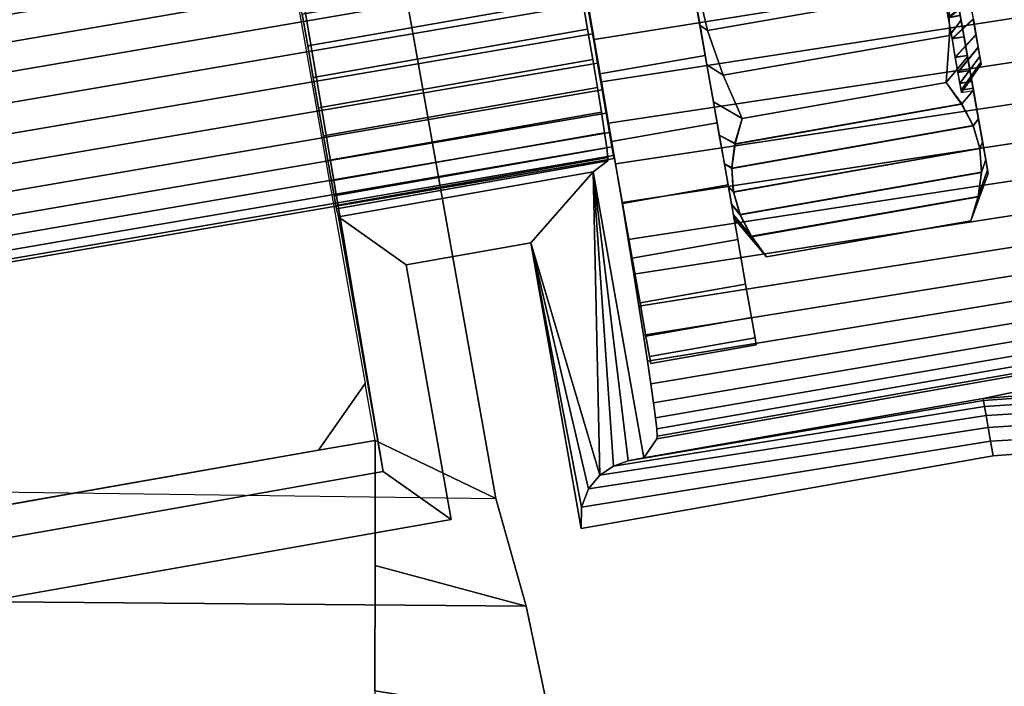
# Model space of a CAD drawing. Header units: inches. Extents: x 390 to 1835, y -266 to 136.
# Tile 305 of 656: x 1540.774 to 1541.784, y -90.584 to -89.9. Entities that reach past the tile are written whole.
import ezdxf
from ezdxf.enums import TextEntityAlignment as Align

# ---------------------------------------------------------------- set-up
doc = ezdxf.new("R2010")
doc.units = ezdxf.units.IN
doc.header["$LTSCALE"] = 0.95294
doc.header["$MEASUREMENT"] = 0
for name, color, linetype in [('A-FURN-3-PLANES-TABLE-LEG-BASE', 253, 'Continuous'), ('A-FURN-3-PLANES-TABLE-LEG-BASE-TRIM', 251, 'Continuous'), ('A-FURN-3-PLANES-TABLE-TOP-SURFACE-BOTTOM', 49, 'Continuous'), ('A-FURN-3-PLANES-TABLE-TOP-SURFACE-TOP', 33, 'Continuous'), ('A-FURN-HAWORTH-ATT', 251, 'Continuous')]:
    doc.layers.add(name, color=color, linetype=linetype)

# ---------------------------------------------------------------- blocks, each defined once
blk = doc.blocks.new('TARA-2460-JNC4-FLAT-3D-3')
at = {"layer": 'A-FURN-3-PLANES-TABLE-LEG-BASE'}
for points, invisible_edges in [([(6.4043, -5.7544, 7.0435), (6.8662, -7.8552, 6.0653), (6.0784, -3.4489, 3.7572), (5.9312, -2.9818, 5.2348)], 5), ([(6.8662, -7.8552, 6.0653), (6.8662, -7.8552, 6.0653), (6.0458, -3.5783, 3.8205), (6.0784, -3.4489, 3.7572)], 2), ([(5.9792, -3.6976, 3.8763), (5.9792, -3.6976, 3.8763), (6.0458, -3.5783, 3.8205), (6.8662, -7.8552, 6.0653)], 12), ([(6.8662, -7.8552, 6.0653), (6.8662, -7.8552, 6.0653), (5.8817, -3.7991, 3.9208), (5.9792, -3.6976, 3.8763)], 10), ([(5.7587, -3.875, 3.9505), (5.7587, -3.875, 3.9505), (5.8817, -3.7991, 3.9208), (6.8662, -7.8552, 6.0653)], 12), ([(5.618, -3.9177, 3.9619), (5.618, -3.9177, 3.9619), (5.7587, -3.875, 3.9505), (6.8662, -7.8552, 6.0653)], 12), ([(6.8662, -7.8552, 6.0653), (5.7572, -7.8406, 6.0467), (5.4709, -3.9222, 3.953), (5.618, -3.9177, 3.9619)], 11), ([(6.8662, -7.8552, 6.0653), (6.8662, -7.8552, 6.0653), (6.4043, -5.7544, 7.0435), (6.4134, -5.8107, 7.0905)], 10), ([(6.8662, -7.8552, 6.0653), (6.8662, -7.8552, 6.0653), (6.4134, -5.8107, 7.0905), (6.4196, -5.8547, 7.1497)], 10), ([(6.8662, -7.8552, 6.0653), (6.8662, -7.8552, 6.0653), (6.4196, -5.8547, 7.1497), (6.4225, -5.884, 7.2176)], 10), ([(6.8662, -7.8552, 6.0653), (6.8662, -7.8552, 6.0653), (6.4225, -5.884, 7.2176), (6.422, -5.8968, 7.2904)], 10), ([(6.8662, -7.8552, 6.0653), (6.422, -5.8968, 7.2904), (6.411, -5.9179, 7.6499), (6.7421, -7.7957, 8.539)], 5), ([(6.7318, -7.7372, 8.5113), (6.411, -5.9179, 7.6499), (6.4102, -5.9133, 26.4424), (6.7318, -7.7372, 26.4424)], 1), ([(6.7421, -7.9243, 8.539), (6.7421, -7.9243, 8.539), (6.7421, -7.7957, 8.539), (6.684, -7.8056, 8.5388)], 8), ([(6.7421, -7.9243, 8.539), (6.684, -7.8056, 8.5388), (5.9473, -7.9354, 8.5388), (5.9067, -8.0437, 8.539)], 13), ([(6.742, -8.0529, 8.539), (6.7421, -7.9243, 8.539), (5.9067, -8.0437, 8.539), (5.9202, -8.1419, 8.539)], 10)]:
    blk.add_3dface(points, dxfattribs=dict(at, invisible_edges=invisible_edges))
for points in [[(6.684, -7.8056, 8.5388), (6.7318, -7.7372, 8.5113), (6.7318, -7.7372, 26.4424), (6.684, -7.8056, 26.4424)], [(6.7421, -7.7957, 8.539), (6.7421, -7.7957, 8.539), (6.7318, -7.7372, 8.5113), (6.684, -7.8056, 8.5388)], [(6.684, -7.8056, 26.4424), (5.9473, -7.9354, 26.4424), (5.9473, -7.9354, 8.5388), (6.684, -7.8056, 8.5388)]]:
    blk.add_3dface(points, dxfattribs=at)
at = {"layer": 'A-FURN-3-PLANES-TABLE-LEG-BASE-TRIM'}
for points in [[(5.476, -5.9822, 26.4922), (6.4099, -5.8176, 26.4991), (6.7505, -7.8278, 26.4774), (5.8295, -7.9902, 26.4953)], [(7.0683, -7.3282, 25.9564), (7.0757, -7.3698, 25.9528), (7.0834, -7.3748, 25.9634), (7.0723, -7.3275, 25.9634)], [(7.0723, -7.3275, 25.4634), (7.0834, -7.3748, 25.4634), (7.0757, -7.3698, 25.4741), (7.0683, -7.3282, 25.4704)], [(7.3437, -7.3641, 25.9418), (7.3366, -7.3238, 25.9528), (7.3311, -7.3312, 25.9634), (7.3319, -7.3798, 25.9634)], [(7.3319, -7.3798, 25.4634), (7.3311, -7.3312, 25.4634), (7.3366, -7.3238, 25.4741), (7.3437, -7.3641, 25.4851)], [(7.3504, -7.4019, 25.9239), (7.3437, -7.3641, 25.9418), (7.3319, -7.3798, 25.9634), (7.3285, -7.4282, 25.9634)], [(7.3285, -7.4282, 25.4634), (7.3319, -7.3798, 25.4634), (7.3437, -7.3641, 25.4851), (7.3504, -7.4019, 25.503)], [(7.0828, -7.4101, 25.9418), (7.0993, -7.4208, 25.9634), (7.0834, -7.3748, 25.9634), (7.0757, -7.3698, 25.9528)], [(7.0834, -7.3748, 25.4634), (7.0993, -7.4208, 25.4634), (7.0828, -7.4101, 25.4851), (7.0757, -7.3698, 25.4741)], [(7.3564, -7.436, 25.8996), (7.3504, -7.4019, 25.9239), (7.3285, -7.4282, 25.9634), (7.3444, -7.4501, 25.9214)], [(7.3443, -7.4504, 25.5049), (7.3285, -7.4282, 25.4634), (7.3504, -7.4019, 25.503), (7.3564, -7.436, 25.5273)], [(7.0894, -7.4479, 25.9239), (7.1191, -7.4652, 25.9634), (7.0993, -7.4208, 25.9634), (7.0828, -7.4101, 25.9418)], [(7.0993, -7.4208, 25.4634), (7.1191, -7.4652, 25.4634), (7.0894, -7.4479, 25.503), (7.0828, -7.4101, 25.4851)], [(7.3561, -7.4727, 25.5464), (7.3443, -7.4504, 25.5049), (7.3564, -7.436, 25.5273), (7.3616, -7.4655, 25.5572)], [(7.3616, -7.4655, 25.8696), (7.3564, -7.436, 25.8996), (7.3444, -7.4501, 25.9214), (7.3562, -7.4723, 25.8799)], [(7.0955, -7.4821, 25.8996), (7.1116, -7.4904, 25.9226), (7.1191, -7.4652, 25.9634), (7.0894, -7.4479, 25.9239)], [(7.1191, -7.4652, 25.4634), (7.1115, -7.4911, 25.5054), (7.0955, -7.4821, 25.5273), (7.0894, -7.4479, 25.503)], [(7.3629, -7.4961, 25.5884), (7.3561, -7.4727, 25.5464), (7.3616, -7.4655, 25.5572), (7.3658, -7.4895, 25.5919)], [(7.3658, -7.4895, 25.8349), (7.3616, -7.4655, 25.8696), (7.3562, -7.4723, 25.8799), (7.3631, -7.4958, 25.8379)], [(7.1007, -7.5116, 25.8696), (7.1082, -7.5154, 25.881), (7.1116, -7.4904, 25.9226), (7.0955, -7.4821, 25.8996)], [(7.1115, -7.4911, 25.5054), (7.1081, -7.5161, 25.547), (7.1007, -7.5116, 25.5572), (7.0955, -7.4821, 25.5273)], [(7.3645, -7.5205, 25.6305), (7.3629, -7.4961, 25.5884), (7.3658, -7.4895, 25.5919), (7.369, -7.5071, 25.6303)], [(7.369, -7.5071, 25.7966), (7.3658, -7.4895, 25.8349), (7.3631, -7.4958, 25.8379), (7.3646, -7.5201, 25.7958)], [(6.7024, -7.5579, 25.7815), (6.9812, -7.5087, 25.7815), (6.966, -7.52, 24.81), (6.7044, -7.5661, 24.81)], [(7.369, -7.5071, 25.6303), (7.3709, -7.5179, 25.6712), (7.3611, -7.5455, 25.672), (7.3645, -7.5205, 25.6305)], [(7.3709, -7.5179, 25.7556), (7.369, -7.5071, 25.7966), (7.3646, -7.5201, 25.7958), (7.3612, -7.5451, 25.7543)], [(6.966, -7.52, 24.81), (6.902, -7.5927, 24.75), (6.774, -7.6153, 24.75), (6.7044, -7.5661, 24.81)], [(6.9728, -7.8315, 24.7778), (6.902, -7.5927, 24.75), (6.966, -7.52, 24.81)], [(7.0179, -7.8137, 24.8245), (7.002, -7.8168, 24.8086), (6.966, -7.52, 24.81)], [(7.002, -7.8168, 24.8086), (6.9867, -7.822, 24.7928), (6.966, -7.52, 24.81)], [(6.9867, -7.822, 24.7928), (6.9728, -7.8315, 24.7778), (6.966, -7.52, 24.81)], [(7.1049, -7.5355, 25.8349), (7.1097, -7.5398, 25.839), (7.1082, -7.5154, 25.881), (7.1007, -7.5116, 25.8696)], [(7.1081, -7.5161, 25.547), (7.1097, -7.5404, 25.589), (7.1049, -7.5355, 25.5919), (7.1007, -7.5116, 25.5572)], [(7.3715, -7.5215, 25.7134), (7.3709, -7.5179, 25.7556), (7.3612, -7.5451, 25.7543), (7.3537, -7.5704, 25.7134)], [(7.3709, -7.5179, 25.6712), (7.3715, -7.5215, 25.7134), (7.3537, -7.5704, 25.7134), (7.3611, -7.5455, 25.672)], [(7.108, -7.5531, 25.7966), (7.1166, -7.5632, 25.797), (7.1097, -7.5398, 25.839), (7.1049, -7.5355, 25.8349)], [(7.1049, -7.5355, 25.5919), (7.1097, -7.5404, 25.589), (7.1165, -7.5639, 25.631), (7.108, -7.5531, 25.6303)], [(7.1099, -7.5639, 25.7556), (7.1283, -7.5855, 25.7554), (7.1166, -7.5632, 25.797), (7.108, -7.5531, 25.7966)], [(7.108, -7.5531, 25.6303), (7.1165, -7.5639, 25.631), (7.1283, -7.5862, 25.6726), (7.1099, -7.5639, 25.6712)], [(6.7044, -7.5661, 24.81), (6.774, -7.6153, 24.75), (6.8201, -7.877, 24.75), (6.7505, -7.8278, 24.81)], [(7.1105, -7.5675, 25.7134), (7.1439, -7.6073, 25.7134), (7.1283, -7.5855, 25.7554), (7.1099, -7.5639, 25.7556)], [(7.1099, -7.5639, 25.6712), (7.1283, -7.5862, 25.6726), (7.1439, -7.6073, 25.7134), (7.1105, -7.5675, 25.7134)], [(6.902, -7.5927, 24.75), (6.9613, -7.8455, 24.7642), (6.954, -7.8642, 24.754)], [(6.954, -7.8642, 24.754), (6.9537, -7.8862, 24.75), (6.902, -7.5927, 24.75)], [(6.9728, -7.8315, 24.7778), (6.9613, -7.8455, 24.7642), (6.902, -7.5927, 24.75)], [(5.8295, -7.9902, 24.81), (6.7505, -7.8278, 24.81), (6.8201, -7.877, 24.75), (5.7804, -8.0603, 24.75)], [(5.8295, -7.9902, 26.4953), (6.7505, -7.8278, 26.4774), (6.7505, -7.8278, 24.81), (5.8295, -7.9902, 24.81)]]:
    blk.add_3dface(points, dxfattribs=at)
for points, invisible_edges in [([(6.6729, -7.3905, 25.95), (6.4099, -5.8176, 26.4991), (6.6671, -7.358, 25.9468)], 3), ([(6.7505, -7.8278, 26.4774), (6.4099, -5.8176, 26.4991), (6.6729, -7.3905, 25.95)], 10), ([(7.081, -7.4003, 25.3456), (7.0683, -7.3282, 25.3384), (7.0683, -7.3282, 26.0884), (7.081, -7.4003, 26.0812)], 10), ([(7.081, -7.4003, 25.3456), (7.0683, -7.3282, 25.3384), (7.0683, -7.3282, 26.0884), (7.081, -7.4003, 26.0812)], 10), ([(6.9602, -7.3733, 25.9468), (6.9546, -7.3408, 25.95), (6.9592, -7.34, 26.24), (6.9669, -7.3839, 26.2378)], 10), ([(6.96, -7.3473, 26.0884), (6.96, -7.3473, 25.3384), (6.9727, -7.4194, 25.3456), (6.9727, -7.4194, 26.0812)], 5), ([(6.96, -7.3473, 26.0884), (6.96, -7.3473, 25.3384), (6.9727, -7.4194, 25.3456), (6.9727, -7.4194, 26.0812)], 5), ([(7.3563, -7.3633, 25.8138), (7.3591, -7.3792, 25.7976), (7.359, -7.3789, 25.6289), (7.3562, -7.3629, 25.6127)], 10), ([(6.9602, -7.3733, 25.9468), (6.9745, -7.4274, 26.2314), (6.9818, -7.4701, 26.2206), (6.9656, -7.4046, 25.9372)], 5), ([(6.9602, -7.3733, 25.9468), (6.9669, -7.3839, 26.2378), (6.9745, -7.4274, 26.2314)], 9), ([(7.3591, -7.3792, 25.7976), (7.3614, -7.3921, 25.7788), (7.3613, -7.3918, 25.6476), (7.359, -7.3789, 25.6289)], 10), ([(6.7505, -7.8278, 26.4774), (6.6729, -7.3905, 25.95), (6.6786, -7.4229, 25.9468)], 9), ([(7.3614, -7.3921, 25.7788), (7.363, -7.4016, 25.7581), (7.363, -7.4014, 25.6683), (7.3613, -7.3918, 25.6476)], 10), ([(6.9704, -7.4334, 25.9217), (6.9656, -7.4046, 25.9372), (6.9889, -7.5116, 26.2057), (6.9956, -7.5515, 26.1869)], 10), ([(6.9656, -7.4046, 25.9372), (6.9818, -7.4701, 26.2206), (6.9889, -7.5116, 26.2057)], 9), ([(7.0932, -7.4696, 25.367), (7.081, -7.4003, 25.3456), (7.081, -7.4003, 26.0812), (7.0932, -7.4696, 26.0599)], 10), ([(7.0932, -7.4696, 25.367), (7.081, -7.4003, 25.3456), (7.081, -7.4003, 26.0812), (7.0932, -7.4696, 26.0599)], 10), ([(7.363, -7.4016, 25.7581), (7.3641, -7.4074, 25.736), (7.364, -7.4073, 25.6904), (7.363, -7.4014, 25.6683)], 10), ([(7.3641, -7.4074, 25.736), (7.3644, -7.4093, 25.7132), (7.3644, -7.4093, 25.7132), (7.364, -7.4073, 25.6904)], 8), ([(6.9727, -7.4194, 26.0812), (6.9727, -7.4194, 25.3456), (6.9849, -7.4887, 25.367), (6.9849, -7.4887, 26.0599)], 5), ([(6.9727, -7.4194, 26.0812), (6.9727, -7.4194, 25.3456), (6.9849, -7.4887, 25.367), (6.9849, -7.4887, 26.0599)], 5), ([(6.7505, -7.8278, 26.4774), (6.6786, -7.4229, 25.9468), (6.6841, -7.4542, 25.9372)], 9), ([(6.9745, -7.4588, 25.9007), (6.9704, -7.4334, 25.9217), (7.0019, -7.5894, 26.1641), (7.0077, -7.625, 26.1378)], 10), ([(6.9704, -7.4334, 25.9217), (6.9956, -7.5515, 26.1869), (7.0019, -7.5894, 26.1641)], 9), ([(6.7505, -7.8278, 26.4774), (6.6841, -7.4542, 25.9372), (6.6892, -7.483, 25.9217)], 9), ([(6.9777, -7.4797, 25.8752), (6.9745, -7.4588, 25.9007), (7.013, -7.6579, 26.1081), (7.0177, -7.6878, 26.0753)], 10), ([(6.9745, -7.4588, 25.9007), (7.0077, -7.625, 26.1378), (7.013, -7.6579, 26.1081)], 9), ([(7.1045, -7.5334, 25.4016), (7.0932, -7.4696, 25.367), (7.0932, -7.4696, 26.0599), (7.1045, -7.5334, 26.0252)], 10), ([(7.1045, -7.5334, 25.4016), (7.0932, -7.4696, 25.367), (7.0932, -7.4696, 26.0599), (7.1045, -7.5334, 26.0252)], 10), ([(6.98, -7.4954, 25.8461), (6.9777, -7.4797, 25.8752), (7.0218, -7.7145, 26.0397), (7.0252, -7.7376, 26.0017)], 10), ([(6.9777, -7.4797, 25.8752), (7.0177, -7.6878, 26.0753), (7.0218, -7.7145, 26.0397)], 9), ([(6.7505, -7.8278, 26.4774), (6.6892, -7.483, 25.9217), (6.6936, -7.5083, 25.9007)], 9), ([(6.9849, -7.4887, 26.0599), (6.9849, -7.4887, 25.367), (6.9962, -7.5525, 25.4016), (6.9962, -7.5525, 26.0252)], 5), ([(6.9849, -7.4887, 26.0599), (6.9849, -7.4887, 25.367), (6.9962, -7.5525, 25.4016), (6.9962, -7.5525, 26.0252)], 5), ([(6.9811, -7.5051, 25.8144), (6.98, -7.4954, 25.8461), (7.0279, -7.757, 25.9616), (7.03, -7.7725, 25.9198)], 10), ([(6.98, -7.4954, 25.8461), (7.0252, -7.7376, 26.0017), (7.0279, -7.757, 25.9616)], 9), ([(6.7505, -7.8278, 26.4774), (6.6936, -7.5083, 25.9007), (6.6973, -7.5292, 25.8752)], 9), ([(6.9812, -7.5087, 25.7815), (7.0315, -7.7942, 25.788), (7.0179, -7.8137, 24.8245), (6.966, -7.52, 24.81)], 1), ([(6.9812, -7.5087, 25.7815), (6.9811, -7.5051, 25.8144), (7.0312, -7.7839, 25.8766), (7.0318, -7.7912, 25.8326)], 10), ([(6.9811, -7.5051, 25.8144), (7.03, -7.7725, 25.9198), (7.0312, -7.7839, 25.8766)], 9), ([(6.9812, -7.5087, 25.7815), (7.0318, -7.7912, 25.8326), (7.0315, -7.7942, 25.788)], 9), ([(6.6973, -7.5292, 25.8752), (6.7001, -7.5447, 25.8461), (6.7505, -7.8278, 26.4774)], 10), ([(7.1144, -7.5894, 25.4483), (7.1045, -7.5334, 25.4016), (7.1045, -7.5334, 26.0252), (7.1144, -7.5894, 25.9786)], 10), ([(7.1144, -7.5894, 25.4483), (7.1045, -7.5334, 25.4016), (7.1045, -7.5334, 26.0252), (7.1144, -7.5894, 25.9786)], 10), ([(6.7505, -7.8278, 26.4774), (6.7001, -7.5447, 25.8461), (6.7018, -7.5544, 25.8144)], 9), ([(6.7505, -7.8278, 26.4774), (6.7018, -7.5544, 25.8144), (6.7024, -7.5579, 25.7815)], 9), ([(6.7044, -7.5661, 24.81), (6.7505, -7.8278, 24.81), (6.7505, -7.8278, 26.4774), (6.7024, -7.5579, 25.7815)], 4), ([(6.9962, -7.5525, 26.0252), (6.9962, -7.5525, 25.4016), (7.006, -7.6085, 25.4483), (7.006, -7.6085, 25.9786)], 5), ([(6.9962, -7.5525, 26.0252), (6.9962, -7.5525, 25.4016), (7.006, -7.6085, 25.4483), (7.006, -7.6085, 25.9786)], 5), ([(7.1225, -7.6353, 25.5051), (7.1144, -7.5894, 25.4483), (7.1144, -7.5894, 25.9786), (7.1225, -7.6353, 25.9218)], 10), ([(7.1225, -7.6353, 25.5051), (7.1144, -7.5894, 25.4483), (7.1144, -7.5894, 25.9786), (7.1225, -7.6353, 25.9218)], 10), ([(6.9537, -7.8862, 24.75), (6.8201, -7.877, 24.75), (6.774, -7.6153, 24.75), (6.902, -7.5927, 24.75)], 1), ([(7.006, -7.6085, 25.9786), (7.006, -7.6085, 25.4483), (7.0141, -7.6544, 25.5051), (7.0141, -7.6544, 25.9218)], 5), ([(7.006, -7.6085, 25.9786), (7.006, -7.6085, 25.4483), (7.0141, -7.6544, 25.5051), (7.0141, -7.6544, 25.9218)], 5), ([(7.1285, -7.6694, 25.5699), (7.1225, -7.6353, 25.5051), (7.1225, -7.6353, 25.9218), (7.1285, -7.6694, 25.8569)], 10), ([(7.1285, -7.6694, 25.5699), (7.1225, -7.6353, 25.5051), (7.1225, -7.6353, 25.9218), (7.1285, -7.6694, 25.8569)], 10), ([(7.0141, -7.6544, 25.9218), (7.0141, -7.6544, 25.5051), (7.0202, -7.6885, 25.5699), (7.0202, -7.6885, 25.8569)], 5), ([(7.0141, -7.6544, 25.9218), (7.0141, -7.6544, 25.5051), (7.0202, -7.6885, 25.5699), (7.0202, -7.6885, 25.8569)], 5), ([(7.1322, -7.6904, 25.6403), (7.1285, -7.6694, 25.5699), (7.1285, -7.6694, 25.8569), (7.1322, -7.6904, 25.7866)], 10), ([(7.1322, -7.6904, 25.6403), (7.1285, -7.6694, 25.5699), (7.1285, -7.6694, 25.8569), (7.1322, -7.6904, 25.7866)], 10), ([(7.0202, -7.6885, 25.8569), (7.0202, -7.6885, 25.5699), (7.0239, -7.7095, 25.6403), (7.0239, -7.7095, 25.7866)], 5), ([(7.0202, -7.6885, 25.8569), (7.0202, -7.6885, 25.5699), (7.0239, -7.7095, 25.6403), (7.0239, -7.7095, 25.7866)], 5), ([(7.1334, -7.6975, 25.7134), (7.1322, -7.6904, 25.6403), (7.1322, -7.6904, 25.7866), (7.1334, -7.6975, 25.7134)], 2), ([(7.1334, -7.6975, 25.7134), (7.1322, -7.6904, 25.6403), (7.1322, -7.6904, 25.7866), (7.1334, -7.6975, 25.7134)], 2), ([(7.0239, -7.7095, 25.7866), (7.0239, -7.7095, 25.6403), (7.0251, -7.7166, 25.7134)], 1), ([(7.0239, -7.7095, 25.7866), (7.0239, -7.7095, 25.6403), (7.0251, -7.7166, 25.7134)], 1), ([(7.3767, -7.8117, 24.75), (7.3767, -9.0658, 24.75), (6.9537, -8.9912, 24.75), (6.9537, -7.8862, 24.75)], 5), ([(7.3767, -7.8117, 24.75), (7.3994, -7.8097, 24.75), (7.3994, -9.0678, 24.75), (7.3767, -9.0658, 24.75)], 10), ([(5.7804, -8.8172, 24.75), (5.7804, -8.0603, 24.75), (6.8201, -7.877, 24.75), (6.8201, -9.0005, 24.75)], 5), ([(6.9537, -7.8862, 24.75), (6.9537, -8.9912, 24.75), (6.8201, -9.0005, 24.75), (6.8201, -7.877, 24.75)], 15)]:
    blk.add_3dface(points, dxfattribs=dict(at, invisible_edges=invisible_edges))
at = {"layer": 'A-FURN-3-PLANES-TABLE-TOP-SURFACE-BOTTOM'}
blk.add_3dface([(0.04, -0.04, 27.75), (59.64, -0.04, 27.75), (59.64, -23.562, 27.75), (0.04, -23.562, 27.75)], dxfattribs=at)
at = {"layer": 'A-FURN-3-PLANES-TABLE-TOP-SURFACE-TOP'}
blk.add_3dface([(0.04, -23.562, 29), (59.64, -23.562, 29), (59.64, -0.04, 29), (0.04, -0.04, 29)], dxfattribs=at)
at = {"layer": 'A-FURN-HAWORTH-ATT', "flags": 1}
for tag, p in [('HAWMC', (0, -0.0001)), ('HAWPN', (0, -0.1667)), ('HAWSN', (0, -0.3334))]:
    blk.add_attdef(tag, text='', height=0.1, dxfattribs=at).set_placement(p, align=Align.TOP_CENTER)
at = {"layer": 'A-FURN-3-PLANES-TABLE-LEG-BASE'}
mesh = blk.add_polymesh((2, 11), dxfattribs=at)
for k, corner in enumerate([(6.8595, -9.0709, 6.2689), (6.8919, -8.9491, 6.2839), (6.9174, -8.8249, 6.2908), (6.936, -8.6993, 6.2897), (6.9475, -8.5731, 6.2806), (6.9518, -8.4474, 6.2636), (6.9488, -8.3229, 6.2387), (6.9387, -8.2006, 6.2062), (6.9215, -8.0813, 6.1663), (6.8973, -7.9659, 6.1192), (6.8662, -7.8552, 6.0653), (6.7416, -9.0817, 8.539), (6.7416, -8.9531, 8.539), (6.7417, -8.8245, 8.539), (6.7418, -8.6959, 8.539), (6.7418, -8.5673, 8.539), (6.7419, -8.4387, 8.539), (6.7419, -8.3101, 8.539), (6.742, -8.1815, 8.539), (6.742, -8.0529, 8.539), (6.7421, -7.9243, 8.539), (6.7421, -7.7957, 8.539)]):
    mesh.set_mesh_vertex(divmod(k, 11), corner)
mesh = blk.add_polymesh((2, 11), dxfattribs=at)
for k, corner in enumerate([(6.8662, -7.8552, 6.0653), (6.8973, -7.9659, 6.1192), (6.9215, -8.0813, 6.1663), (6.9387, -8.2006, 6.2062), (6.9488, -8.3229, 6.2387), (6.9518, -8.4474, 6.2636), (6.9475, -8.5731, 6.2806), (6.936, -8.6993, 6.2897), (6.9174, -8.8249, 6.2908), (6.8919, -8.9491, 6.2839), (6.8595, -9.0709, 6.2689), (5.7572, -7.8406, 6.0467), (5.7824, -7.9568, 6.1051), (5.8019, -8.0776, 6.1559), (5.8154, -8.2022, 6.1989), (5.823, -8.3299, 6.2336), (5.8245, -8.4597, 6.2599), (5.82, -8.591, 6.2776), (5.8095, -8.7228, 6.2866), (5.7931, -8.8542, 6.2869), (5.7708, -8.9846, 6.2784), (5.7428, -9.113, 6.2612)]):
    mesh.set_mesh_vertex(divmod(k, 11), corner)
at = {"layer": 'A-FURN-3-PLANES-TABLE-LEG-BASE-TRIM'}
mesh = blk.add_polymesh((2, 25), dxfattribs=at)
for k, corner in enumerate([(8.355, -7.5044, 26.2117), (8.3678, -7.4458, 26.2428), (8.3769, -7.384, 26.2687), (8.382, -7.3198, 26.2892), (8.3832, -7.2538, 26.3039), (8.3804, -7.1868, 26.3127), (8.3737, -7.1196, 26.3155), (8.3737, -7.1196, 26.3155), (8.3631, -7.0529, 26.3123), (8.3489, -6.9875, 26.3032), (8.331, -6.9241, 26.2881), (8.3098, -6.8633, 26.2673), (8.2854, -6.806, 26.2411), (8.2581, -6.7527, 26.2097), (8.2284, -6.704, 26.1734), (8.1963, -6.6606, 26.1327), (8.1625, -6.6227, 26.0881), (8.1271, -6.591, 26.04), (8.0907, -6.5658, 25.989), (8.0536, -6.5472, 25.9356), (8.0162, -6.5356, 25.8805), (7.979, -6.5311, 25.8242), (7.9424, -6.5337, 25.7674), (7.9068, -6.5434, 25.7108), (7.3747, -6.6207, 24.78), (8.9005, -7.1015, 27.2394), (8.9005, -7.1015, 27.2394), (8.9005, -7.1015, 27.2394), (8.9005, -7.1015, 27.2394), (8.9005, -7.1015, 27.2394), (8.9005, -7.1015, 27.2394), (8.9005, -7.1015, 27.2394), (8.6888, -5.8611, 27.25), (8.6888, -5.8611, 27.25), (8.6888, -5.8611, 27.25), (8.6888, -5.8611, 27.25), (8.6888, -5.8611, 27.25), (8.6888, -5.8611, 27.25), (8.6888, -5.8611, 27.25), (8.6888, -5.8611, 27.25), (8.6888, -5.8611, 27.25), (8.6888, -5.8611, 27.25), (8.6888, -5.8611, 27.25), (8.6888, -5.8611, 27.25), (8.6888, -5.8611, 27.25), (8.6888, -5.8611, 27.25), (8.6888, -5.8611, 27.25), (8.6888, -5.8611, 27.25), (8.6888, -5.8611, 27.25), (7.1949, -5.6011, 24.78)]):
    mesh.set_mesh_vertex(divmod(k, 25), corner)
mesh = blk.add_polymesh((33, 2), dxfattribs=at)
for k, corner in enumerate([(7.0251, -7.7166, 25.7134), (7.1334, -7.6975, 25.7134), (7.0239, -7.7095, 25.7866), (7.1322, -7.6904, 25.7866), (7.0202, -7.6885, 25.8569), (7.1285, -7.6694, 25.8569), (7.0141, -7.6544, 25.9218), (7.1225, -7.6353, 25.9218), (7.006, -7.6085, 25.9786), (7.1144, -7.5894, 25.9786), (6.9962, -7.5525, 26.0252), (7.1045, -7.5334, 26.0252), (6.9849, -7.4887, 26.0599), (7.0932, -7.4696, 26.0599), (6.9727, -7.4194, 26.0812), (7.081, -7.4003, 26.0812), (6.96, -7.3473, 26.0884), (7.0683, -7.3282, 26.0884), (6.9473, -7.2753, 26.0812), (7.0556, -7.2562, 26.0812), (6.9351, -7.206, 26.0599), (7.0434, -7.1869, 26.0599), (6.9238, -7.1422, 26.0252), (7.0321, -7.1231, 26.0252), (6.914, -7.0862, 25.9786), (7.0223, -7.0671, 25.9786), (6.9059, -7.0403, 25.9218), (7.0142, -7.0212, 25.9218), (6.8998, -7.0061, 25.8569), (7.0082, -6.987, 25.8569), (6.8961, -6.9851, 25.7866), (7.0045, -6.966, 25.7866), (6.8949, -6.978, 25.7134), (7.0032, -6.9589, 25.7134), (6.8961, -6.9851, 25.6403), (7.0045, -6.966, 25.6403), (6.8998, -7.0061, 25.5699), (7.0082, -6.987, 25.5699), (6.9059, -7.0403, 25.5051), (7.0142, -7.0212, 25.5051), (6.914, -7.0862, 25.4483), (7.0223, -7.0671, 25.4483), (6.9238, -7.1422, 25.4016), (7.0321, -7.1231, 25.4016), (6.9351, -7.206, 25.367), (7.0434, -7.1869, 25.367), (6.9473, -7.2753, 25.3456), (7.0556, -7.2562, 25.3456), (6.96, -7.3473, 25.3384), (7.0683, -7.3282, 25.3384), (6.9727, -7.4194, 25.3456), (7.081, -7.4003, 25.3456), (6.9849, -7.4887, 25.367), (7.0932, -7.4696, 25.367), (6.9962, -7.5525, 25.4016), (7.1045, -7.5334, 25.4016), (7.006, -7.6085, 25.4483), (7.1144, -7.5894, 25.4483), (7.0141, -7.6544, 25.5051), (7.1225, -7.6353, 25.5051), (7.0202, -7.6885, 25.5699), (7.1285, -7.6694, 25.5699), (7.0239, -7.7095, 25.6403), (7.1322, -7.6904, 25.6403), (7.0251, -7.7166, 25.7134), (7.1334, -7.6975, 25.7134)]):
    mesh.set_mesh_vertex(divmod(k, 2), corner)
mesh = blk.add_polymesh((2, 36), dxfattribs=dict(at, n_close=True))
for k, corner in enumerate([(7.2871, -7.0429, 25.7134), (7.2877, -7.0465, 25.7556), (7.2896, -7.0573, 25.7966), (7.2928, -7.075, 25.8349), (7.297, -7.0989, 25.8696), (7.3022, -7.1284, 25.8996), (7.3082, -7.1626, 25.9239), (7.3149, -7.2004, 25.9418), (7.322, -7.2407, 25.9528), (7.3293, -7.2822, 25.9564), (7.3366, -7.3238, 25.9528), (7.3437, -7.3641, 25.9418), (7.3504, -7.4019, 25.9239), (7.3564, -7.436, 25.8996), (7.3616, -7.4655, 25.8696), (7.3658, -7.4895, 25.8349), (7.369, -7.5071, 25.7966), (7.3709, -7.5179, 25.7556), (7.3715, -7.5215, 25.7134), (7.3709, -7.5179, 25.6712), (7.369, -7.5071, 25.6303), (7.3658, -7.4895, 25.5919), (7.3616, -7.4655, 25.5572), (7.3564, -7.436, 25.5273), (7.3504, -7.4019, 25.503), (7.3437, -7.3641, 25.4851), (7.3366, -7.3238, 25.4741), (7.3293, -7.2822, 25.4704), (7.322, -7.2407, 25.4741), (7.3149, -7.2004, 25.4851), (7.3082, -7.1626, 25.503), (7.3022, -7.1284, 25.5273), (7.297, -7.0989, 25.5572), (7.2928, -7.075, 25.5919), (7.2896, -7.0573, 25.6303), (7.2877, -7.0465, 25.6712), (7.3021, -7.1281, 25.7134), (7.3025, -7.1304, 25.7406), (7.3038, -7.1374, 25.767), (7.3058, -7.1487, 25.7917), (7.3085, -7.1642, 25.814), (7.3118, -7.1831, 25.8333), (7.3157, -7.2052, 25.849), (7.32, -7.2295, 25.8605), (7.3246, -7.2555, 25.8676), (7.3293, -7.2822, 25.8699), (7.334, -7.309, 25.8676), (7.3386, -7.3349, 25.8605), (7.3429, -7.3593, 25.849), (7.3468, -7.3813, 25.8333), (7.3501, -7.4003, 25.814), (7.3528, -7.4157, 25.7917), (7.3548, -7.427, 25.767), (7.3561, -7.434, 25.7406), (7.3565, -7.4363, 25.7134), (7.3561, -7.434, 25.6863), (7.3548, -7.427, 25.6599), (7.3528, -7.4157, 25.6352), (7.3501, -7.4003, 25.6128), (7.3468, -7.3813, 25.5936), (7.3429, -7.3593, 25.5779), (7.3386, -7.3349, 25.5664), (7.334, -7.309, 25.5593), (7.3293, -7.2822, 25.5569), (7.3246, -7.2555, 25.5593), (7.32, -7.2295, 25.5664), (7.3157, -7.2052, 25.5779), (7.3118, -7.1831, 25.5936), (7.3085, -7.1642, 25.6128), (7.3058, -7.1487, 25.6352), (7.3038, -7.1374, 25.6599), (7.3025, -7.1304, 25.6863)]):
    mesh.set_mesh_vertex(divmod(k, 36), corner)
mesh = blk.add_polymesh((9, 9), dxfattribs=at)
for k, corner in enumerate([(7.0077, -7.625, 26.1378), (7.0019, -7.5894, 26.1641), (6.9956, -7.5515, 26.1869), (6.9889, -7.5116, 26.2057), (6.9818, -7.4701, 26.2206), (6.9745, -7.4274, 26.2314), (6.9669, -7.3839, 26.2378), (6.9592, -7.34, 26.24), (6.9514, -7.2961, 26.2378), (8.1511, -7.4476, 26.1171), (8.1735, -7.4103, 26.1449), (8.1941, -7.3701, 26.1699), (8.2125, -7.3272, 26.1918), (8.2286, -7.2817, 26.2101), (8.2331, -7.2327, 26.2252), (8.2321, -7.1821, 26.2353), (8.2266, -7.131, 26.2398), (8.2167, -7.0804, 26.2385), (8.1816, -7.4459, 26.1065), (8.2037, -7.4082, 26.1347), (8.2239, -7.3675, 26.16), (8.2418, -7.3241, 26.1821), (8.2574, -7.2782, 26.2006), (8.2617, -7.2288, 26.2158), (8.2605, -7.1779, 26.2258), (8.2549, -7.1265, 26.2303), (8.2449, -7.0755, 26.229), (8.2138, -7.4503, 26.1061), (8.2352, -7.4113, 26.1353), (8.2546, -7.3694, 26.1614), (8.2715, -7.3246, 26.184), (8.2858, -7.2774, 26.2028), (8.2898, -7.227, 26.2179), (8.2885, -7.1751, 26.2279), (8.2828, -7.1227, 26.2322), (8.2727, -7.0709, 26.2308), (8.2457, -7.4603, 26.1135), (8.2663, -7.4194, 26.144), (8.2844, -7.3754, 26.1711), (8.2999, -7.3286, 26.1944), (8.3126, -7.2794, 26.2136), (8.3161, -7.2273, 26.2288), (8.3146, -7.1738, 26.2386), (8.3088, -7.1199, 26.2427), (8.2988, -7.0665, 26.241), (8.2753, -7.4751, 26.1262), (8.2949, -7.4317, 26.1582), (8.3118, -7.3851, 26.1865), (8.3257, -7.3358, 26.2106), (8.3364, -7.284, 26.2301), (8.3394, -7.2296, 26.2452), (8.3377, -7.1741, 26.2549), (8.3318, -7.1181, 26.2587), (8.3217, -7.0627, 26.2567), (8.301, -7.4936, 26.1416), (8.3195, -7.4474, 26.1751), (8.335, -7.3979, 26.2045), (8.3473, -7.3455, 26.2293), (8.3561, -7.2908, 26.2492), (8.3586, -7.2338, 26.2643), (8.3567, -7.1757, 26.2737), (8.3506, -7.1173, 26.2772), (8.3405, -7.0594, 26.2748), (8.3209, -7.5147, 26.1568), (8.3386, -7.4655, 26.1917), (8.3528, -7.4129, 26.222), (8.3636, -7.3573, 26.2474), (8.3707, -7.2993, 26.2677), (8.3727, -7.2395, 26.2826), (8.3705, -7.1785, 26.2918), (8.3643, -7.1174, 26.2951), (8.3542, -7.0567, 26.2923), (8.3339, -7.537, 26.1692), (8.3507, -7.4849, 26.2049), (8.3641, -7.4292, 26.2359), (8.3737, -7.3704, 26.2617), (8.3795, -7.3092, 26.2822), (8.3811, -7.2463, 26.297), (8.3786, -7.1824, 26.306), (8.3722, -7.1182, 26.309), (8.3619, -7.0545, 26.306)]):
    mesh.set_mesh_vertex(divmod(k, 9), corner)
mesh = blk.add_polymesh((2, 36), dxfattribs=dict(at, n_close=True))
for k, corner in enumerate([(7.3565, -7.4363, 25.7134), (7.3561, -7.434, 25.7406), (7.3548, -7.427, 25.767), (7.3528, -7.4157, 25.7917), (7.3501, -7.4003, 25.814), (7.3468, -7.3813, 25.8333), (7.3429, -7.3593, 25.849), (7.3386, -7.3349, 25.8605), (7.334, -7.309, 25.8676), (7.3293, -7.2822, 25.8699), (7.3246, -7.2555, 25.8676), (7.32, -7.2295, 25.8605), (7.3157, -7.2052, 25.849), (7.3118, -7.1831, 25.8333), (7.3085, -7.1642, 25.814), (7.3058, -7.1487, 25.7917), (7.3038, -7.1374, 25.767), (7.3025, -7.1304, 25.7406), (7.3021, -7.1281, 25.7134), (7.3025, -7.1304, 25.6863), (7.3038, -7.1374, 25.6599), (7.3058, -7.1487, 25.6352), (7.3085, -7.1642, 25.6128), (7.3118, -7.1831, 25.5936), (7.3157, -7.2052, 25.5779), (7.32, -7.2295, 25.5664), (7.3246, -7.2555, 25.5593), (7.3293, -7.2822, 25.5569), (7.334, -7.309, 25.5593), (7.3386, -7.3349, 25.5664), (7.3429, -7.3593, 25.5779), (7.3468, -7.3813, 25.5936), (7.3501, -7.4003, 25.6128), (7.3528, -7.4157, 25.6352), (7.3548, -7.427, 25.6599), (7.3561, -7.434, 25.6863), (7.3441, -7.4383, 25.7131), (7.3437, -7.436, 25.7402), (7.3425, -7.4291, 25.7666), (7.3405, -7.4178, 25.7913), (7.3378, -7.4025, 25.8136), (7.3345, -7.3835, 25.8329), (7.3306, -7.3616, 25.8486), (7.3263, -7.3373, 25.8602), (7.3218, -7.3114, 25.8673), (7.317, -7.2847, 25.8697), (7.3123, -7.258, 25.8674), (7.3078, -7.2321, 25.8604), (7.3035, -7.2077, 25.8489), (7.2996, -7.1857, 25.8334), (7.2962, -7.1667, 25.8141), (7.2935, -7.1513, 25.7919), (7.2915, -7.1399, 25.7672), (7.2903, -7.1329, 25.7409), (7.2899, -7.1305, 25.7138), (7.2903, -7.1328, 25.6866), (7.2915, -7.1397, 25.6603), (7.2935, -7.151, 25.6356), (7.2962, -7.1663, 25.6133), (7.2995, -7.1852, 25.594), (7.3034, -7.2072, 25.5783), (7.3077, -7.2314, 25.5667), (7.3122, -7.2573, 25.5596), (7.3169, -7.2841, 25.5572), (7.3216, -7.3108, 25.5595), (7.3262, -7.3367, 25.5665), (7.3305, -7.361, 25.578), (7.3344, -7.383, 25.5935), (7.3377, -7.402, 25.6127), (7.3405, -7.4175, 25.635), (7.3425, -7.4289, 25.6597), (7.3437, -7.4359, 25.686)]):
    mesh.set_mesh_vertex(divmod(k, 36), corner)
mesh = blk.add_polymesh((2, 36), dxfattribs=dict(at, n_close=True))
for k, corner in enumerate([(7.2899, -7.1305, 25.7138), (7.2903, -7.1329, 25.7409), (7.2915, -7.1399, 25.7672), (7.2935, -7.1513, 25.7919), (7.2962, -7.1667, 25.8141), (7.2996, -7.1857, 25.8334), (7.3035, -7.2077, 25.8489), (7.3078, -7.2321, 25.8604), (7.3123, -7.258, 25.8674), (7.317, -7.2847, 25.8697), (7.3218, -7.3114, 25.8673), (7.3263, -7.3373, 25.8602), (7.3306, -7.3616, 25.8486), (7.3345, -7.3835, 25.8329), (7.3378, -7.4025, 25.8136), (7.3405, -7.4178, 25.7913), (7.3425, -7.4291, 25.7666), (7.3437, -7.436, 25.7402), (7.3441, -7.4383, 25.7131), (7.3437, -7.4359, 25.686), (7.3425, -7.4289, 25.6597), (7.3405, -7.4175, 25.635), (7.3377, -7.402, 25.6127), (7.3344, -7.383, 25.5935), (7.3305, -7.361, 25.578), (7.3262, -7.3367, 25.5665), (7.3216, -7.3108, 25.5595), (7.3169, -7.2841, 25.5572), (7.3122, -7.2573, 25.5596), (7.3077, -7.2314, 25.5667), (7.3034, -7.2072, 25.5783), (7.2995, -7.1852, 25.594), (7.2962, -7.1663, 25.6133), (7.2935, -7.151, 25.6356), (7.2915, -7.1397, 25.6603), (7.2903, -7.1328, 25.6866), (7.3188, -7.1508, 25.7137), (7.3192, -7.1528, 25.7365), (7.3202, -7.1587, 25.7586), (7.3219, -7.1682, 25.7793), (7.3242, -7.1812, 25.798), (7.327, -7.1972, 25.8142), (7.3303, -7.2157, 25.8272), (7.3339, -7.2361, 25.8369), (7.3377, -7.2579, 25.8427), (7.3417, -7.2803, 25.8447), (7.3456, -7.3028, 25.8426), (7.3495, -7.3245, 25.8367), (7.353, -7.3449, 25.827), (7.3563, -7.3633, 25.8138), (7.3591, -7.3792, 25.7976), (7.3614, -7.3921, 25.7788), (7.363, -7.4016, 25.7581), (7.3641, -7.4074, 25.736), (7.3644, -7.4093, 25.7132), (7.364, -7.4073, 25.6904), (7.363, -7.4014, 25.6683), (7.3613, -7.3918, 25.6476), (7.359, -7.3789, 25.6289), (7.3562, -7.3629, 25.6127), (7.353, -7.3444, 25.5996), (7.3494, -7.324, 25.59), (7.3455, -7.3022, 25.5841), (7.3416, -7.2798, 25.5822), (7.3376, -7.2573, 25.5842), (7.3338, -7.2356, 25.5902), (7.3302, -7.2152, 25.5999), (7.3269, -7.1967, 25.6131), (7.3241, -7.1809, 25.6293), (7.3218, -7.168, 25.6481), (7.3202, -7.1585, 25.6688), (7.3192, -7.1527, 25.6909)]):
    mesh.set_mesh_vertex(divmod(k, 36), corner)
mesh = blk.add_polymesh((2, 7), dxfattribs=at)
for k, corner in enumerate([(7.3285, -7.4282, 25.9634), (7.3319, -7.3798, 25.9634), (7.3311, -7.3312, 25.9634), (7.3253, -7.2829, 25.9634), (7.3142, -7.2356, 25.9634), (7.2983, -7.1897, 25.9634), (7.2786, -7.1453, 25.9634), (7.1191, -7.4652, 25.9634), (7.0993, -7.4208, 25.9634), (7.0834, -7.3748, 25.9634), (7.0723, -7.3275, 25.9634), (7.0665, -7.2793, 25.9634), (7.0658, -7.2307, 25.9634), (7.0692, -7.1822, 25.9634)]):
    mesh.set_mesh_vertex(divmod(k, 7), corner)
mesh = blk.add_polymesh((2, 7), dxfattribs=at)
for k, corner in enumerate([(7.2786, -7.1453, 25.4634), (7.2983, -7.1897, 25.4634), (7.3142, -7.2356, 25.4634), (7.3253, -7.2829, 25.4634), (7.3311, -7.3312, 25.4634), (7.3319, -7.3798, 25.4634), (7.3285, -7.4282, 25.4634), (7.0692, -7.1822, 25.4634), (7.0658, -7.2307, 25.4634), (7.0665, -7.2793, 25.4634), (7.0723, -7.3275, 25.4634), (7.0834, -7.3748, 25.4634), (7.0993, -7.4208, 25.4634), (7.1191, -7.4652, 25.4634)]):
    mesh.set_mesh_vertex(divmod(k, 7), corner)
mesh = blk.add_polymesh((2, 17), dxfattribs=at)
for k, corner in enumerate([(6.9222, -7.1739, 25.7815), (6.9233, -7.1773, 25.8144), (6.9256, -7.1868, 25.8461), (6.9288, -7.2023, 25.8752), (6.9329, -7.2231, 25.9007), (6.9378, -7.2483, 25.9217), (6.9431, -7.2771, 25.9372), (6.9488, -7.3083, 25.9468), (6.9546, -7.3408, 25.95), (6.9602, -7.3733, 25.9468), (6.9656, -7.4046, 25.9372), (6.9704, -7.4334, 25.9217), (6.9745, -7.4588, 25.9007), (6.9777, -7.4797, 25.8752), (6.98, -7.4954, 25.8461), (6.9811, -7.5051, 25.8144), (6.9812, -7.5087, 25.7815), (6.6433, -7.223, 25.7815), (6.6439, -7.2265, 25.8144), (6.6457, -7.2362, 25.8461), (6.6484, -7.2518, 25.8752), (6.6521, -7.2726, 25.9007), (6.6565, -7.2979, 25.9217), (6.6616, -7.3267, 25.9372), (6.6671, -7.358, 25.9468), (6.6729, -7.3905, 25.95), (6.6786, -7.4229, 25.9468), (6.6841, -7.4542, 25.9372), (6.6892, -7.483, 25.9217), (6.6936, -7.5083, 25.9007), (6.6973, -7.5292, 25.8752), (6.7001, -7.5447, 25.8461), (6.7018, -7.5544, 25.8144), (6.7024, -7.5579, 25.7815)]):
    mesh.set_mesh_vertex(divmod(k, 17), corner)
mesh = blk.add_polymesh((2, 32), dxfattribs=dict(at, n_close=True))
for k, corner in enumerate([(5.7908, -7.384, 25.7134), (5.7914, -7.3871, 25.7449), (5.7929, -7.3961, 25.7752), (5.7954, -7.4108, 25.8031), (5.7988, -7.4306, 25.8275), (5.8029, -7.4547, 25.8476), (5.8077, -7.4822, 25.8625), (5.8128, -7.512, 25.8717), (5.8181, -7.543, 25.8748), (5.8234, -7.574, 25.8717), (5.8285, -7.6039, 25.8625), (5.8332, -7.6314, 25.8476), (5.8373, -7.6555, 25.8275), (5.8407, -7.6752, 25.8031), (5.8433, -7.6899, 25.7752), (5.8448, -7.699, 25.7449), (5.8453, -7.702, 25.7134), (5.8448, -7.699, 25.682), (5.8433, -7.6899, 25.6517), (5.8407, -7.6752, 25.6238), (5.8373, -7.6555, 25.5994), (5.8332, -7.6314, 25.5793), (5.8285, -7.6039, 25.5644), (5.8234, -7.574, 25.5552), (5.8181, -7.543, 25.5521), (5.8128, -7.512, 25.5552), (5.8077, -7.4822, 25.5644), (5.8029, -7.4547, 25.5793), (5.7988, -7.4306, 25.5994), (5.7954, -7.4108, 25.6238), (5.7929, -7.3961, 25.6517), (5.7914, -7.3871, 25.682), (6.9329, -7.1883, 25.7134), (6.9334, -7.1913, 25.7449), (6.935, -7.2004, 25.7752), (6.9375, -7.2151, 25.8031), (6.9409, -7.2349, 25.8275), (6.945, -7.259, 25.8476), (6.9497, -7.2865, 25.8625), (6.9548, -7.3163, 25.8717), (6.9602, -7.3473, 25.8748), (6.9655, -7.3783, 25.8717), (6.9706, -7.4082, 25.8625), (6.9753, -7.4356, 25.8476), (6.9794, -7.4597, 25.8275), (6.9828, -7.4795, 25.8031), (6.9853, -7.4942, 25.7752), (6.9869, -7.5033, 25.7449), (6.9874, -7.5063, 25.7134), (6.9869, -7.5033, 25.682), (6.9853, -7.4942, 25.6517), (6.9828, -7.4795, 25.6238), (6.9794, -7.4597, 25.5994), (6.9753, -7.4356, 25.5793), (6.9706, -7.4082, 25.5644), (6.9655, -7.3783, 25.5552), (6.9602, -7.3473, 25.5521), (6.9548, -7.3163, 25.5552), (6.9497, -7.2865, 25.5644), (6.945, -7.259, 25.5793), (6.9409, -7.2349, 25.5994), (6.9375, -7.2151, 25.6238), (6.935, -7.2004, 25.6517), (6.9334, -7.1913, 25.682)]):
    mesh.set_mesh_vertex(divmod(k, 32), corner)
mesh = blk.add_polymesh((2, 7), dxfattribs=at)
for k, corner in enumerate([(7.3285, -7.4282, 25.4634), (7.3443, -7.4504, 25.5049), (7.3561, -7.4727, 25.5464), (7.3629, -7.4961, 25.5884), (7.3645, -7.5205, 25.6305), (7.3611, -7.5455, 25.672), (7.3537, -7.5704, 25.7134), (7.1191, -7.4652, 25.4634), (7.1117, -7.4914, 25.5049), (7.1083, -7.5164, 25.5464), (7.1099, -7.5407, 25.5884), (7.1168, -7.5642, 25.6305), (7.1285, -7.5865, 25.672), (7.1439, -7.6073, 25.7134)]):
    mesh.set_mesh_vertex(divmod(k, 7), corner)
mesh = blk.add_polymesh((2, 7), dxfattribs=at)
for k, corner in enumerate([(7.3537, -7.5704, 25.7134), (7.3612, -7.5451, 25.7543), (7.3646, -7.5201, 25.7958), (7.3631, -7.4958, 25.8379), (7.3562, -7.4723, 25.8799), (7.3444, -7.4501, 25.9214), (7.3285, -7.4282, 25.9634), (7.1439, -7.6073, 25.7134), (7.1286, -7.5861, 25.7543), (7.1169, -7.5638, 25.7958), (7.11, -7.5404, 25.8379), (7.1085, -7.516, 25.8799), (7.1119, -7.4911, 25.9214), (7.1191, -7.4652, 25.9634)]):
    mesh.set_mesh_vertex(divmod(k, 7), corner)
mesh = blk.add_polymesh((9, 9), dxfattribs=at)
for k, corner in enumerate([(7.0318, -7.7912, 25.8326), (7.0312, -7.7839, 25.8766), (7.03, -7.7725, 25.9198), (7.0279, -7.757, 25.9616), (7.0252, -7.7376, 26.0017), (7.0218, -7.7145, 26.0397), (7.0177, -7.6878, 26.0753), (7.013, -7.6579, 26.1081), (7.0077, -7.625, 26.1378), (7.9306, -7.6331, 25.829), (7.9607, -7.6216, 25.8694), (7.9903, -7.6065, 25.9089), (8.0194, -7.5881, 25.9474), (8.0477, -7.5664, 25.9846), (8.0753, -7.5414, 26.0204), (8.1018, -7.5132, 26.0546), (8.1271, -7.482, 26.0869), (8.1511, -7.4476, 26.1171), (7.9609, -7.6322, 25.8132), (7.9912, -7.6209, 25.8543), (8.021, -7.606, 25.8945), (8.0502, -7.5876, 25.9337), (8.0787, -7.5658, 25.9717), (8.1062, -7.5407, 26.0082), (8.1327, -7.5123, 26.043), (8.1579, -7.4806, 26.0759), (8.1816, -7.4459, 26.1065), (7.9915, -7.6392, 25.7994), (8.0225, -7.6286, 25.8423), (8.0529, -7.614, 25.8845), (8.0826, -7.5957, 25.9256), (8.1114, -7.5736, 25.9654), (8.1391, -7.548, 26.0036), (8.1655, -7.5188, 26.04), (8.1905, -7.4862, 26.0743), (8.2138, -7.4503, 26.1061), (8.021, -7.6535, 25.7879), (8.0529, -7.6438, 25.8335), (8.0842, -7.6297, 25.8783), (8.1146, -7.6114, 25.9221), (8.1439, -7.5889, 25.9644), (8.1718, -7.5624, 26.0051), (8.1983, -7.532, 26.0437), (8.223, -7.4979, 26.08), (8.2457, -7.4603, 26.1135), (8.0478, -7.6744, 25.779), (8.0809, -7.6657, 25.8276), (8.1132, -7.6521, 25.8755), (8.1443, -7.6336, 25.9223), (8.1742, -7.6105, 25.9676), (8.2025, -7.5829, 26.0111), (8.2289, -7.5509, 26.0523), (8.2533, -7.5149, 26.0908), (8.2753, -7.4751, 26.1262), (8.0707, -7.7009, 25.7728), (8.1049, -7.693, 25.8244), (8.1382, -7.6797, 25.8754), (8.1701, -7.661, 25.9253), (8.2005, -7.637, 25.9736), (8.2291, -7.608, 26.0198), (8.2555, -7.5743, 26.0635), (8.2796, -7.536, 26.1042), (8.301, -7.4936, 26.1416), (8.0885, -7.7314, 25.7695), (8.1237, -7.7243, 25.8238), (8.1578, -7.711, 25.8774), (8.1904, -7.6918, 25.9299), (8.2213, -7.6668, 25.9808), (8.2501, -7.6363, 26.0294), (8.2764, -7.6005, 26.0753), (8.3001, -7.5598, 26.1179), (8.3209, -7.5147, 26.1568), (8.1003, -7.7646, 25.769), (8.1362, -7.7577, 25.825), (8.1708, -7.7443, 25.8806), (8.2039, -7.7243, 25.9349), (8.235, -7.6981, 25.9875), (8.2639, -7.6659, 26.0378), (8.2902, -7.628, 26.0852), (8.3136, -7.5849, 26.1292), (8.3339, -7.537, 26.1692)]):
    mesh.set_mesh_vertex(divmod(k, 9), corner)
mesh = blk.add_polymesh((9, 9), dxfattribs=at)
for k, corner in enumerate([(6.9537, -7.8862, 24.75), (6.954, -7.8642, 24.754), (6.9613, -7.8455, 24.7642), (6.9728, -7.8315, 24.7778), (6.9867, -7.822, 24.7928), (7.002, -7.8168, 24.8086), (7.0179, -7.8137, 24.8245), (7.0315, -7.7942, 25.788), (7.0318, -7.7912, 25.8326), (7.3767, -7.8117, 24.75), (7.374, -7.7965, 24.752), (7.3715, -7.7824, 24.7579), (7.3694, -7.7702, 24.7672), (7.3677, -7.7608, 24.7794), (7.3667, -7.7548, 24.7936), (7.3663, -7.7526, 24.809), (7.9003, -7.6411, 25.788), (7.9306, -7.6331, 25.829), (7.3994, -7.8097, 24.75), (7.398, -7.795, 24.7516), (7.3977, -7.7809, 24.7564), (7.3983, -7.7685, 24.7644), (7.3993, -7.7588, 24.7752), (7.4002, -7.7525, 24.7883), (7.4008, -7.7501, 24.8029), (7.9303, -7.6398, 25.7715), (7.9609, -7.6322, 25.8132), (7.4221, -7.8117, 24.75), (7.4225, -7.7984, 24.7513), (7.4246, -7.7852, 24.7553), (7.4275, -7.7731, 24.7621), (7.4308, -7.7634, 24.7716), (7.4336, -7.757, 24.7834), (7.4352, -7.7546, 24.7972), (7.9602, -7.6458, 25.7559), (7.9915, -7.6392, 25.7994), (7.444, -7.818, 24.75), (7.4466, -7.8068, 24.7511), (7.4509, -7.795, 24.7545), (7.4559, -7.7838, 24.7603), (7.461, -7.7746, 24.7687), (7.4653, -7.7683, 24.7793), (7.468, -7.7659, 24.792), (7.9886, -7.6588, 25.7419), (8.021, -7.6535, 25.7879), (7.4643, -7.8284, 24.75), (7.4692, -7.8198, 24.7509), (7.4754, -7.8099, 24.7539), (7.4821, -7.8003, 24.759), (7.4886, -7.792, 24.7664), (7.4941, -7.7862, 24.776), (7.4978, -7.784, 24.7875), (8.0142, -7.6782, 25.7301), (8.0478, -7.6744, 25.779), (7.4818, -7.843, 24.75), (7.4889, -7.837, 24.7508), (7.4967, -7.8295, 24.7535), (7.5047, -7.8218, 24.7582), (7.5122, -7.8149, 24.7649), (7.5186, -7.81, 24.7736), (7.5232, -7.8081, 24.7841), (8.0359, -7.7031, 25.7211), (8.0707, -7.7009, 25.7728), (7.4954, -7.8612, 24.75), (7.5043, -7.8578, 24.7508), (7.5134, -7.8528, 24.7534), (7.5223, -7.8474, 24.7579), (7.5304, -7.8423, 24.7641), (7.5373, -7.8387, 24.7721), (7.5426, -7.8372, 24.7818), (8.0527, -7.7324, 25.7153), (8.0885, -7.7314, 25.7695), (7.504, -7.8823, 24.75), (7.5142, -7.8809, 24.7509), (7.5242, -7.8785, 24.7535), (7.5336, -7.8757, 24.758), (7.542, -7.8729, 24.7641), (7.5493, -7.8709, 24.7718), (7.555, -7.8701, 24.7808), (8.0637, -7.7647, 25.713), (8.1003, -7.7646, 25.769)]):
    mesh.set_mesh_vertex(divmod(k, 9), corner)

msp = doc.modelspace()

# ---------------------------------------------------------------- block references
msp.add_blockref('TARA-2460-JNC4-FLAT-3D-3', (1534.3963, -82.5361))

doc.saveas('drawing.dxf')
